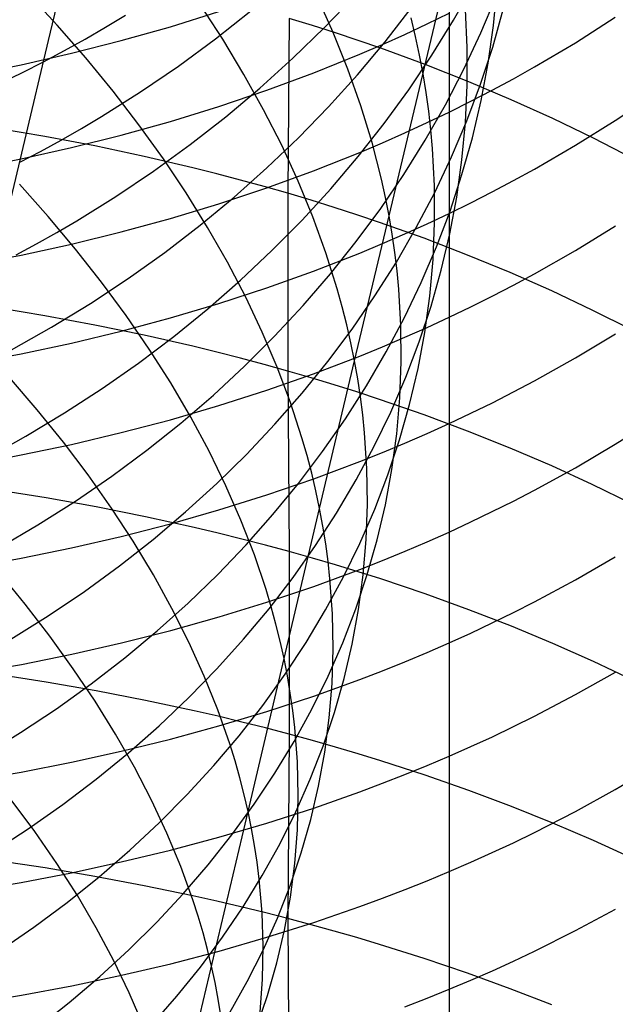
# Model space of a CAD drawing. Extents: x -383 to 1849, y -1185 to -529.
# Tile 371 of 656: x 254.54 to 260.09, y -964.41 to -955.24. Entities that reach past the tile are written whole.
import ezdxf

# ---------------------------------------------------------------- set-up
doc = ezdxf.new("R2010")
doc.units = 0
doc.layers.add('PREDEFINITO', color=7, linetype='CONTINUOUS')

msp = doc.modelspace()

# ---------------------------------------------------------------- linework, layer by layer
at = {"layer": 'PREDEFINITO'}
for p, q in [((257.9852, -957.0677, 506.4462), (258.6125, -954.4404, 508.9196)), ((254.813, -955.4357, 528.2012), (255.0284, -954.5267, 529.4291)), ((258.587, -955.2454, 519.1532), (258.7753, -954.912, 518.8433)), ((258.9583, -955.2952, 512.165), (258.9922, -954.9412, 511.8293)), ((254.8933, -955.292, 499.6353), (254.6139, -954.9902, 499.366)), ((257.4659, -955.3617, 504.7888), (257.314, -955.0231, 504.4712)), ((257.3842, -955.3154, 523.6669), (257.667, -955.0206, 523.3944)), ((258.8415, -955.3656, 516.9714), (258.9857, -955.0229, 516.6496)), ((256.4358, -955.4243, 502.307), (256.2238, -955.0998, 502.0069)), ((257.9481, -955.4486, 521.5906), (258.1916, -955.1355, 521.2992)), ((258.5453, -955.0905, 621.2957), (258.5452, -956.0116, 622.4822)), ((258.7132, -955.5003, 509.9206), (258.6965, -955.1478, 509.5842)), ((258.9515, -955.4966, 514.7514), (259.0495, -955.1478, 514.4205)), ((255.3427, -955.3128, 527.9575), (255.5296, -955.2001, 527.8493)), ((255.9484, -955.3076, 619.4722), (256.4003, -955.1663, 619.5934)), ((256.367, -955.4217, 525.927), (256.6986, -955.1594, 525.6813)), ((257.0539, -955.2296, 657.5913), (257.0415, -956.8582, 658.7722)), ((257.2704, -955.296, 657.5019), (257.0539, -955.2296, 657.5913)), ((258.2327, -955.3987, 507.341), (258.1916, -955.2245, 507.1756)), ((258.3404, -955.2815, 621.4532), (258.5452, -955.1817, 621.5396)), ((259.7219, -955.4562, 623.3034), (260.0937, -955.2199, 623.5136)), ((255.1601, -955.5978, 499.9124), (254.8933, -955.292, 499.6353)), ((255.1531, -955.4225, 528.064), (255.3427, -955.3128, 527.9575)), ((255.4902, -955.4371, 619.3602), (255.9484, -955.3076, 619.4722)), ((257.0891, -955.6014, 523.9348), (257.3842, -955.3154, 523.6669)), ((257.485, -955.3646, 657.4094), (257.2704, -955.296, 657.5019)), ((258.1333, -955.3784, 621.3691), (258.3404, -955.2815, 621.4532)), ((258.3849, -955.5729, 519.4607), (258.587, -955.2454, 519.1532)), ((258.9083, -955.6468, 512.5018), (258.9583, -955.2952, 512.165)), ((254.961, -955.5293, 528.1689), (255.1531, -955.4225, 528.064)), ((256.024, -955.6736, 526.1671), (256.367, -955.4217, 525.927)), ((256.6335, -955.7513, 502.6133), (256.4358, -955.4243, 502.307)), ((257.6022, -955.7017, 505.1114), (257.4659, -955.3617, 504.7888)), ((257.6975, -955.4354, 657.3137), (257.485, -955.3646, 657.4094)), ((257.924, -955.4725, 621.2873), (258.1333, -955.3784, 621.3691)), ((258.2696, -955.5728, 507.5074), (258.2327, -955.3987, 507.341)), ((258.6828, -955.7034, 517.2918), (258.8415, -955.3656, 516.9714)), ((254.5913, -956.3674, 526.9906), (254.813, -955.4357, 528.2012)), ((255.0261, -955.5549, 619.2574), (255.4902, -955.4371, 619.3602)), ((257.6916, -955.7542, 521.8783), (257.9481, -955.4486, 521.5906)), ((257.9079, -955.5083, 657.2149), (257.6975, -955.4354, 657.3137)), ((257.7124, -955.5637, 621.2078), (257.924, -955.4725, 621.2873)), ((258.3223, -955.6602, 657.0082), (257.9079, -955.5083, 657.2149)), ((258.7132, -955.8513, 510.2594), (258.7132, -955.5003, 509.9206)), ((258.8384, -955.8416, 515.082), (258.9515, -955.4966, 514.7514)), ((259.3397, -955.6823, 623.1016), (259.7219, -955.4562, 623.3034)), ((254.5568, -955.6609, 619.1637), (255.0261, -955.5549, 619.2574)), ((254.7662, -955.633, 528.272), (254.961, -955.5293, 528.1689)), ((255.414, -955.9074, 500.1969), (255.1601, -955.5978, 499.9124)), ((256.7821, -955.8784, 524.1979), (257.0891, -955.6014, 523.9348)), ((257.2829, -955.7373, 621.0557), (257.7124, -955.5637, 621.2078)), ((258.1692, -955.8941, 519.7655), (258.3849, -955.5729, 519.4607)), ((258.3022, -955.7469, 507.6747), (258.2696, -955.5728, 507.5074)), ((254.0827, -955.755, 619.0792), (254.5568, -955.6609, 619.1637)), ((254.569, -955.7335, 528.3733), (254.7662, -955.633, 528.272)), ((255.6699, -955.9147, 526.401), (256.024, -955.6736, 526.1671)), ((258.7279, -955.8201, 656.7897), (258.3223, -955.6602, 657.0082)), ((258.8426, -955.9959, 512.8395), (258.9083, -955.6468, 512.5018)), ((259.1447, -955.7914, 623.004), (259.3397, -955.6823, 623.1016)), ((254.3693, -955.831, 528.4728), (254.569, -955.7335, 528.3733)), ((256.8168, -956.0806, 502.9255), (256.6335, -955.7513, 502.6133)), ((256.8454, -955.8995, 620.913), (257.2829, -955.7373, 621.0557)), ((257.4225, -956.0519, 522.162), (257.6916, -955.7542, 521.8783)), ((257.7226, -956.0426, 505.4387), (257.6022, -955.7017, 505.1114)), ((258.3305, -955.9209, 507.8429), (258.3022, -955.7469, 507.6747)), ((258.5099, -956.0361, 517.6105), (258.6828, -955.7034, 517.2918)), ((258.9473, -955.8978, 622.9087), (259.1447, -955.7914, 623.004)), ((256.4633, -956.1459, 524.4557), (256.7821, -955.8784, 524.1979)), ((258.6969, -956.2007, 510.6001), (258.7132, -955.8513, 510.2594)), ((258.7103, -956.1826, 515.412), (258.8384, -955.8416, 515.082)), ((259.1243, -955.9878, 656.5598), (258.7279, -955.8201, 656.7897)), ((255.305, -956.1447, 526.6285), (255.6699, -955.9147, 526.401)), ((255.6548, -956.2204, 500.4886), (255.414, -955.9074, 500.1969)), ((256.4004, -956.0501, 620.7796), (256.8454, -955.8995, 620.913)), ((257.9401, -956.2086, 520.0673), (258.1692, -955.8941, 519.7655)), ((258.3545, -956.0948, 508.0119), (258.3305, -955.9209, 507.8429)), ((258.7474, -956.0015, 622.8156), (258.9473, -955.8978, 622.9087)), ((260.0937, -956.1793, 624.6975), (260.4548, -955.9376, 624.9207)), ((255.9486, -956.1891, 620.6556), (256.4004, -956.0501, 620.7796)), ((257.141, -956.3414, 522.4413), (257.4225, -956.0519, 522.162)), ((257.8268, -956.3842, 505.7705), (257.7226, -956.0426, 505.4387)), ((258.323, -956.3632, 517.9272), (258.5099, -956.0361, 517.6105)), ((258.5451, -956.1024, 622.7249), (258.7474, -956.0015, 622.8156)), ((258.5452, -956.0116, 622.4822), (258.5452, -956.9557, 623.6501)), ((258.7614, -956.3419, 513.1776), (258.8426, -955.9959, 512.8395)), ((259.5114, -956.163, 656.3187), (259.1243, -955.9878, 656.5598)), ((255.1185, -956.2554, 526.7398), (255.305, -956.1447, 526.6285)), ((256.133, -956.4036, 524.708), (256.4633, -956.1459, 524.4557)), ((256.9851, -956.4117, 503.2435), (256.8168, -956.0806, 502.9255)), ((258.3403, -956.2005, 622.6365), (258.5451, -956.1024, 622.7249)), ((258.3742, -956.2685, 508.1817), (258.3545, -956.0948, 508.0119)), ((254.7777, -956.3294, 659.4986), (254.3073, -956.2493, 659.6047)), ((255.4903, -956.3165, 620.5409), (255.9486, -956.1891, 620.6556)), ((255.882, -956.5364, 500.7871), (255.6548, -956.2204, 500.4886)), ((257.6978, -956.516, 520.3656), (257.9401, -956.2086, 520.0673)), ((258.1332, -956.2957, 622.5505), (258.3403, -956.2005, 622.6365)), ((258.5675, -956.519, 515.7409), (258.7103, -956.1826, 515.412)), ((258.6644, -956.5481, 510.9424), (258.6969, -956.2007, 510.6001)), ((259.8888, -956.3455, 656.067), (259.5114, -956.163, 656.3187)), ((259.7218, -956.4114, 624.4827), (260.0937, -956.1793, 624.6975)), ((255.2429, -956.418, 659.3795), (254.7777, -956.3294, 659.4986)), ((254.9293, -956.3632, 526.8494), (255.1185, -956.2554, 526.7398)), ((255.0263, -956.4324, 620.4357), (255.4903, -956.3165, 620.5409)), ((256.8472, -956.6223, 522.716), (257.141, -956.3414, 522.4413)), ((257.9238, -956.3882, 622.4668), (258.1332, -956.2957, 622.5505)), ((258.3898, -956.4419, 508.3523), (258.3742, -956.2685, 508.1817)), ((258.6648, -956.6845, 513.5157), (258.7614, -956.3419, 513.1776)), ((254.3648, -957.3231, 525.8001), (254.5913, -956.3674, 526.9906)), ((254.557, -956.5366, 620.3398), (255.0263, -956.4324, 620.4357)), ((254.7376, -956.468, 526.9572), (254.9293, -956.3632, 526.8494)), ((255.7025, -956.5152, 659.2473), (255.2429, -956.418, 659.3795)), ((255.7913, -956.6509, 524.9544), (256.133, -956.4036, 524.708)), ((257.1382, -956.7443, 503.5667), (256.9851, -956.4117, 503.2435)), ((257.7123, -956.4777, 622.3855), (257.9238, -956.3882, 622.4668)), ((257.8727, -956.555, 505.9379), (257.8268, -956.3842, 505.7705)), ((258.1222, -956.6844, 518.2414), (258.323, -956.3632, 517.9272)), ((259.3396, -956.6334, 624.2765), (259.7218, -956.4114, 624.4827)), ((260.2561, -956.5349, 655.8049), (259.8888, -956.3455, 656.067)), ((254.5433, -956.5697, 527.0632), (254.7376, -956.468, 526.9572)), ((256.1558, -956.6209, 659.1021), (255.7025, -956.5152, 659.2473)), ((257.2827, -956.6484, 622.2301), (257.7123, -956.4777, 622.3855)), ((257.4426, -956.816, 520.6602), (257.6978, -956.516, 520.3656)), ((258.4082, -956.788, 508.6953), (258.3898, -956.4419, 508.3523)), ((258.4103, -956.8507, 516.0684), (258.5675, -956.519, 515.7409)), ((254.083, -956.6291, 620.2535), (254.557, -956.5366, 620.3398)), ((256.0954, -956.8552, 501.0923), (255.882, -956.5364, 500.7871)), ((257.9144, -956.726, 506.1064), (257.8727, -956.555, 505.9379)), ((258.616, -956.8932, 511.2859), (258.6644, -956.5481, 510.9424)), ((255.4385, -956.8877, 525.1945), (255.7913, -956.6509, 524.9544)), ((256.3799, -956.677, 659.0245), (256.1558, -956.6209, 659.1021)), ((256.6023, -956.7353, 658.9437), (256.3799, -956.677, 659.0245)), ((256.5413, -956.8941, 522.9857), (256.8472, -956.6223, 522.716)), ((256.8452, -956.8077, 622.0842), (257.2827, -956.6484, 622.2301)), ((257.9079, -956.9993, 518.5528), (258.1222, -956.6844, 518.2414)), ((258.5532, -957.0235, 513.8536), (258.6648, -956.6845, 513.5157)), ((259.1447, -956.7406, 624.1768), (259.3396, -956.6334, 624.2765)), ((254.8095, -957.0742, 498.7064), (254.5414, -956.7735, 498.4248)), ((256.8229, -956.7957, 658.8596), (256.6023, -956.7353, 658.9437)), ((257.0415, -956.8582, 658.7722), (256.8229, -956.7957, 658.8596)), ((257.2758, -957.0781, 503.8951), (257.1382, -956.7443, 503.5667)), ((257.952, -956.8969, 506.2759), (257.9144, -956.726, 506.1064)), ((258.41, -957.1327, 509.0407), (258.4082, -956.788, 508.6953)), ((258.9473, -956.8451, 624.0793), (259.1447, -956.7406, 624.1768)), ((255.0748, -957.1135, 525.4282), (255.4385, -956.8877, 525.1945)), ((256.2947, -957.1764, 501.4038), (256.0954, -956.8552, 501.0923)), ((256.4003, -956.9557, 621.9479), (256.8452, -956.8077, 622.0842)), ((257.2582, -956.9229, 658.6815), (257.0415, -956.8582, 658.7722)), ((257.0415, -956.8582, 658.7722), (257.0415, -958.5132, 659.9167)), ((257.1747, -957.1081, 520.9507), (257.4426, -956.816, 520.6602)), ((258.2388, -957.1773, 516.3941), (258.4103, -956.8507, 516.0684)), ((258.5518, -957.2355, 511.6301), (258.616, -956.8932, 511.2859)), ((258.7474, -956.9469, 623.9842), (258.9473, -956.8451, 624.0793)), ((255.9484, -957.0922, 621.8211), (256.4003, -956.9557, 621.9479)), ((256.2237, -957.1566, 523.25), (256.5413, -956.8941, 522.9857)), ((257.4729, -956.9897, 658.5876), (257.2582, -956.9229, 658.6815)), ((257.9852, -957.0677, 506.4462), (257.952, -956.8969, 506.2759)), ((258.545, -957.046, 623.8915), (258.7474, -956.9469, 623.9842)), ((258.5452, -956.9557, 623.6501), (258.5452, -957.9229, 624.799)), ((255.0648, -957.3784, 498.9955), (254.8095, -957.0742, 498.7064)), ((257.6856, -957.0586, 658.4905), (257.4729, -956.9897, 658.5876)), ((257.6643, -958.4187, 505.2538), (257.9852, -957.0677, 506.4462)), ((257.6801, -957.3076, 518.8612), (257.9079, -956.9993, 518.5528)), ((257.8961, -957.1296, 658.3902), (257.6856, -957.0586, 658.4905)), ((258.0142, -957.2384, 506.6175), (257.9852, -957.0677, 506.4462)), ((258.3403, -957.1423, 623.8012), (258.545, -957.046, 623.8915)), ((258.4266, -957.3583, 514.1908), (258.5532, -957.0235, 513.8536)), ((254.8889, -957.2221, 525.5424), (255.0748, -957.1135, 525.4282)), ((255.4901, -957.2174, 621.704), (255.9484, -957.0922, 621.8211)), ((255.8945, -957.4093, 523.5086), (256.2237, -957.1566, 523.25)), ((256.8942, -957.3921, 521.2367), (257.1747, -957.1081, 520.9507)), ((257.3976, -957.4128, 504.2282), (257.2758, -957.0781, 503.8951)), ((258.3109, -957.2776, 658.1804), (257.8961, -957.1296, 658.3902)), ((258.1332, -957.2359, 623.7133), (258.3403, -957.1423, 623.8012)), ((258.3954, -957.4757, 509.3881), (258.41, -957.1327, 509.0407)), ((259.7219, -957.3899, 625.6428), (260.0938, -957.1621, 625.8622)), ((254.7004, -957.3278, 525.6549), (254.8889, -957.2221, 525.5424)), ((255.0261, -957.3311, 621.5965), (255.4901, -957.2174, 621.704)), ((256.4794, -957.4996, 501.7213), (256.2947, -957.1764, 501.4038)), ((257.9238, -957.3266, 623.6278), (258.1332, -957.2359, 623.7133)), ((258.0389, -957.409, 506.7897), (258.0142, -957.2384, 506.6175)), ((258.0532, -957.4983, 516.7178), (258.2388, -957.1773, 516.3941)), ((258.472, -957.5748, 511.9748), (258.5518, -957.2355, 511.6301)), ((254.5093, -957.4306, 525.7656), (254.7004, -957.3278, 525.6549)), ((254.5568, -957.4334, 621.4986), (255.0261, -957.3311, 621.5965)), ((257.4392, -957.6089, 519.166), (257.6801, -957.3076, 518.8612)), ((257.7122, -957.4146, 623.5448), (257.9238, -957.3266, 623.6278)), ((258.7168, -957.4334, 657.9585), (258.3109, -957.2776, 658.1804)), ((254.0828, -957.5243, 621.4104), (254.5568, -957.4334, 621.4986)), ((255.3069, -957.6858, 499.292), (255.0648, -957.3784, 498.9955)), ((255.5539, -957.6519, 523.7612), (255.8945, -957.4093, 523.5086)), ((256.6015, -957.6676, 521.518), (256.8942, -957.3921, 521.2367)), ((257.2827, -957.5822, 623.386), (257.7122, -957.4146, 623.5448)), ((257.5031, -957.748, 504.5659), (257.3976, -957.4128, 504.2282)), ((258.0594, -957.5795, 506.9626), (258.0389, -957.409, 506.7897)), ((258.2854, -957.6888, 514.527), (258.4266, -957.3583, 514.1908)), ((259.1137, -957.5967, 657.725), (258.7168, -957.4334, 657.9585)), ((259.3397, -957.6078, 625.4323), (259.7219, -957.3899, 625.6428)), ((256.6492, -957.8247, 502.0446), (256.4794, -957.4996, 501.7213)), ((257.8539, -957.8135, 517.0389), (258.0532, -957.4983, 516.7178)), ((258.3647, -957.8166, 509.737), (258.3954, -957.4757, 509.3881)), ((256.8452, -957.7386, 623.237), (257.2827, -957.5822, 623.386)), ((257.1853, -957.9029, 519.467), (257.4392, -957.6089, 519.166)), ((258.0756, -957.7497, 507.1363), (258.0594, -957.5795, 506.9626)), ((258.377, -957.9107, 512.3196), (258.472, -957.5748, 511.9748)), ((259.5011, -957.7674, 657.4802), (259.1137, -957.5967, 657.725)), ((259.1448, -957.713, 625.3304), (259.3397, -957.6078, 625.4323)), ((255.2022, -957.884, 524.0075), (255.5539, -957.6519, 523.7612)), ((255.5355, -957.9963, 499.5955), (255.3069, -957.6858, 499.292)), ((256.2967, -957.9341, 521.7941), (256.6015, -957.6676, 521.518)), ((258.1297, -958.0146, 514.8617), (258.2854, -957.6888, 514.527)), ((258.9473, -957.8156, 625.231), (259.1448, -957.713, 625.3304)), ((256.4003, -957.8839, 623.0978), (256.8452, -957.7386, 623.237)), ((257.5497, -957.9157, 504.7364), (257.5031, -957.748, 504.5659)), ((258.0955, -958.0892, 507.4858), (258.0756, -957.7497, 507.1363)), ((259.8789, -957.9451, 657.2245), (259.5011, -957.7674, 657.4802)), ((254.8396, -958.1052, 524.247), (255.2022, -957.884, 524.0075)), ((255.9484, -958.0179, 622.9683), (256.4003, -957.8839, 623.0978)), ((256.8039, -958.1512, 502.3733), (256.6492, -957.8247, 502.0446)), ((257.6409, -958.1224, 517.3573), (257.8539, -957.8135, 517.0389)), ((258.3179, -958.1551, 510.0872), (258.3647, -957.8166, 509.737)), ((258.7474, -957.9155, 625.1339), (258.9473, -957.8156, 625.231)), ((254.7774, -957.9989, 660.6533), (254.307, -957.921, 660.7609)), ((255.9801, -958.1914, 522.0648), (256.2967, -957.9341, 521.7941)), ((256.9187, -958.1891, 519.7639), (257.1853, -957.9029, 519.467)), ((257.5922, -958.0834, 504.9079), (257.5497, -957.9157, 504.7364)), ((258.2668, -958.2429, 512.664), (258.377, -957.9107, 512.3196)), ((258.5451, -958.0128, 625.0392), (258.7474, -957.9155, 625.1339)), ((258.5452, -957.9229, 624.799), (258.5456, -958.9119, 625.9278)), ((260.2467, -958.1297, 656.9583), (259.8789, -957.9451, 657.2245)), ((255.2427, -958.0852, 660.5325), (254.7774, -957.9989, 660.6533)), ((255.4901, -958.1407, 622.8487), (255.9484, -958.0179, 622.9683)), ((255.7503, -958.3093, 499.9057), (255.5355, -957.9963, 499.5955)), ((257.6304, -958.2511, 505.0803), (257.5922, -958.0834, 504.9079)), ((257.9597, -958.3352, 515.1947), (258.1297, -958.0146, 514.8617)), ((258.3403, -958.1073, 624.947), (258.5451, -958.0128, 625.0392)), ((254.6543, -958.2116, 524.3641), (254.8396, -958.1052, 524.247)), ((255.0261, -958.2523, 622.739), (255.4901, -958.1407, 622.8487)), ((255.7023, -958.1797, 660.3985), (255.2427, -958.0852, 660.5325)), ((256.9431, -958.4787, 502.7073), (256.8039, -958.1512, 502.3733)), ((257.4145, -958.4248, 517.6724), (257.6409, -958.1224, 517.3573)), ((258.0988, -958.4274, 507.8377), (258.0955, -958.0892, 507.4858)), ((258.1332, -958.1991, 624.8573), (258.3403, -958.1073, 624.947)), ((258.2554, -958.4909, 510.4381), (258.3179, -958.1551, 510.0872)), ((259.7225, -958.3914, 626.7817), (260.0945, -958.1684, 627.0052)), ((254.4663, -958.3151, 524.4795), (254.6543, -958.2116, 524.3641)), ((254.5568, -958.3527, 622.6391), (255.0261, -958.2523, 622.739)), ((255.6518, -958.439, 522.3296), (255.9801, -958.1914, 522.0648)), ((256.1556, -958.2825, 660.2512), (255.7023, -958.1797, 660.3985)), ((256.6396, -958.4672, 520.0561), (256.9187, -958.1891, 519.7639)), ((257.6643, -958.4187, 505.2538), (257.6304, -958.2511, 505.0803)), ((257.9238, -958.2882, 624.77), (258.1332, -958.1991, 624.8573)), ((258.1417, -958.5711, 513.0078), (258.2668, -958.2429, 512.664)), ((254.0828, -958.4418, 622.5492), (254.5568, -958.3527, 622.6391)), ((255.951, -958.6246, 500.2223), (255.7503, -958.3093, 499.9057)), ((256.3798, -958.3371, 660.1726), (256.1556, -958.2825, 660.2512)), ((256.6022, -958.3937, 660.0906), (256.3798, -958.3371, 660.1726)), ((257.7122, -958.3745, 624.6852), (257.9238, -958.2882, 624.77)), ((257.7757, -958.6504, 515.5256), (257.9597, -958.3352, 515.1947)), ((255.3121, -958.6766, 522.5882), (255.6518, -958.439, 522.3296)), ((256.8228, -958.4524, 660.0053), (256.6022, -958.3937, 660.0906)), ((257.1749, -958.7202, 517.984), (257.4145, -958.4248, 517.6724)), ((257.2827, -958.5389, 624.5232), (257.7122, -958.3745, 624.6852)), ((257.3382, -959.7935, 504.089), (257.6643, -958.4187, 505.2538)), ((257.694, -958.5862, 505.4281), (257.6643, -958.4187, 505.2538)), ((258.0858, -958.7638, 508.1917), (258.0988, -958.4274, 507.8377)), ((259.3402, -958.6048, 626.5672), (259.7225, -958.3914, 626.7817)), ((256.3481, -958.7369, 520.3436), (256.6396, -958.4672, 520.0561)), ((257.0415, -958.5132, 659.9167), (256.8228, -958.4524, 660.0053)), ((256.8452, -958.6924, 624.3711), (257.2827, -958.5389, 624.5232)), ((257.0665, -958.8071, 503.0461), (256.9431, -958.4787, 502.7073)), ((257.2582, -958.5761, 659.8248), (257.0415, -958.5132, 659.9167)), ((257.0415, -958.5132, 659.9167), (257.0541, -960.1939, 661.0235)), ((258.1773, -958.8237, 510.7895), (258.2554, -958.4909, 510.4381)), ((254.7067, -958.8736, 497.8315), (254.4496, -958.5744, 497.5374)), ((256.1372, -958.9419, 500.545), (255.951, -958.6246, 500.2223)), ((257.4729, -958.6411, 659.7296), (257.2582, -958.5761, 659.8248)), ((257.7194, -958.7535, 505.6033), (257.694, -958.5862, 505.4281)), ((258.0019, -958.8948, 513.3505), (258.1417, -958.5711, 513.0078)), ((259.1453, -958.7078, 626.4634), (259.3402, -958.6048, 626.5672)), ((254.9612, -958.9037, 522.8404), (255.3121, -958.6766, 522.5882)), ((256.4002, -958.8349, 624.2289), (256.8452, -958.6924, 624.3711)), ((256.9224, -959.0084, 518.2917), (257.1749, -958.7202, 517.984)), ((257.6855, -958.708, 659.6311), (257.4729, -958.6411, 659.7296)), ((257.5779, -958.9597, 515.8539), (257.7757, -958.6504, 515.5256)), ((257.8961, -958.777, 659.5294), (257.6855, -958.708, 659.6311)), ((258.9478, -958.8082, 626.362), (259.1453, -958.7078, 626.4634)), ((256.0446, -958.9978, 520.6257), (256.3481, -958.7369, 520.3436)), ((257.1737, -959.1359, 503.3895), (257.0665, -958.8071, 503.0461)), ((257.7406, -958.9206, 505.7793), (257.7194, -958.7535, 505.6033)), ((258.3109, -958.9208, 659.3167), (257.8961, -958.777, 659.5294)), ((258.0566, -959.0982, 508.5473), (258.0858, -958.7638, 508.1917)), ((258.7479, -958.906, 626.2631), (258.9478, -958.8082, 626.362)), ((254.5993, -959.1202, 523.0856), (254.9612, -958.9037, 522.8404)), ((254.9507, -959.176, 498.133), (254.7067, -958.8736, 497.8315)), ((255.9483, -958.9664, 624.0968), (256.4002, -958.8349, 624.2289)), ((257.8477, -959.2138, 513.6917), (258.0019, -958.8948, 513.3505)), ((258.0839, -959.153, 511.141), (258.1773, -958.8237, 510.7895)), ((258.5455, -959.0012, 626.1667), (258.7479, -958.906, 626.2631)), ((255.4901, -959.0869, 623.9748), (255.9483, -958.9664, 624.0968)), ((255.7292, -959.2495, 520.9023), (256.0446, -958.9978, 520.6257)), ((256.3085, -959.2608, 500.8736), (256.1372, -958.9419, 500.545)), ((257.3665, -959.2629, 516.1794), (257.5779, -958.9597, 515.8539)), ((257.7576, -959.0875, 505.9562), (257.7406, -958.9206, 505.7793)), ((258.7168, -959.0722, 659.0918), (258.3109, -958.9208, 659.3167)), ((258.3407, -959.0938, 626.0727), (258.5455, -959.0012, 626.1667)), ((258.5456, -958.9119, 625.9278), (258.5457, -959.9234, 627.0379)), ((260.0933, -959.1943, 628.1317), (260.4543, -958.9662, 628.3689)), ((255.026, -959.1964, 623.8628), (255.4901, -959.0869, 623.9748)), ((256.6571, -959.2889, 518.5951), (256.9224, -959.0084, 518.2917)), ((257.7789, -959.4204, 506.3119), (257.7576, -959.0875, 505.9562)), ((259.1137, -959.2309, 658.8551), (258.7168, -959.0722, 659.0918)), ((254.4144, -959.2242, 523.2056), (254.5993, -959.1202, 523.0856)), ((255.1813, -959.4812, 498.4416), (254.9507, -959.176, 498.133)), ((257.2211, -959.3003, 503.5628), (257.1737, -959.1359, 503.3895)), ((257.9242, -959.2708, 625.8924), (258.1336, -959.1836, 625.9813)), ((257.9753, -959.4787, 511.4922), (258.0839, -959.153, 511.141)), ((258.0115, -959.4302, 508.9042), (258.0566, -959.0982, 508.5473)), ((258.1336, -959.1836, 625.9813), (258.3407, -959.0938, 626.0727)), ((254.5567, -959.2948, 623.761), (255.026, -959.1964, 623.8628)), ((255.4022, -959.4917, 521.1729), (255.7292, -959.2495, 520.9023)), ((256.4647, -959.5811, 501.2077), (256.3085, -959.2608, 500.8736)), ((257.1416, -959.5597, 516.5016), (257.3665, -959.2629, 516.1794)), ((257.6792, -959.5277, 514.0311), (257.8477, -959.2138, 513.6917)), ((257.7126, -959.3553, 625.8061), (257.9242, -959.2708, 625.8924)), ((259.5012, -959.3967, 658.607), (259.1137, -959.2309, 658.8551)), ((259.7217, -959.4133, 627.9034), (260.0933, -959.1943, 628.1317)), ((254.0827, -959.3822, 623.6692), (254.5567, -959.2948, 623.761)), ((256.3793, -959.5614, 518.8939), (256.6571, -959.2889, 518.5951)), ((257.2643, -959.4648, 503.7372), (257.2211, -959.3003, 503.5628)), ((257.283, -959.5163, 625.641), (257.7126, -959.3553, 625.8061)), ((257.7837, -959.7519, 506.6701), (257.7789, -959.4204, 506.3119)), ((257.9506, -959.7596, 509.262), (258.0115, -959.4302, 508.9042)), ((259.3397, -959.6229, 627.6843), (259.7217, -959.4133, 627.9034)), ((259.879, -959.5694, 658.3478), (259.5012, -959.3967, 658.607)), ((255.0637, -959.724, 521.4372), (255.4022, -959.4917, 521.1729)), ((255.3981, -959.7888, 498.757), (255.1813, -959.4812, 498.4416)), ((256.8455, -959.6665, 625.4861), (257.283, -959.5163, 625.641)), ((257.3034, -959.6292, 503.9126), (257.2643, -959.4648, 503.7372)), ((257.4966, -959.8362, 514.3684), (257.6792, -959.5277, 514.0311)), ((257.8518, -959.8003, 511.8426), (257.9753, -959.4787, 511.4922)), ((254.7895, -959.6949, 661.7692), (254.3189, -959.6191, 661.8783)), ((256.0892, -959.8256, 519.1877), (256.3793, -959.5614, 518.8939)), ((256.6054, -959.9023, 501.5471), (256.4647, -959.5811, 501.2077)), ((256.9036, -959.8495, 516.8202), (257.1416, -959.5597, 516.5016)), ((257.3382, -959.7935, 504.089), (257.3034, -959.6292, 503.9126)), ((259.1449, -959.724, 627.5784), (259.3397, -959.6229, 627.6843)), ((260.2468, -959.7486, 658.078), (259.879, -959.5694, 658.3478)), ((254.7139, -959.946, 521.6949), (255.0637, -959.724, 521.4372)), ((255.255, -959.7786, 661.6468), (254.7895, -959.6949, 661.7692)), ((256.4005, -959.8059, 625.3413), (256.8455, -959.6665, 625.4861)), ((258.9476, -959.8226, 627.4749), (259.1449, -959.724, 627.5784)), ((255.7147, -959.8704, 661.5111), (255.255, -959.7786, 661.6468)), ((255.6007, -960.0985, 499.079), (255.3981, -959.7888, 498.757)), ((255.787, -960.0811, 519.4762), (256.0892, -959.8256, 519.1877)), ((255.9486, -959.9346, 625.2068), (256.4005, -959.8059, 625.3413)), ((257.0066, -961.1908, 502.9516), (257.3382, -959.7935, 504.089)), ((257.3687, -959.9577, 504.2663), (257.3382, -959.7935, 504.089)), ((257.7136, -960.1175, 512.192), (257.8518, -959.8003, 511.8426)), ((257.7721, -960.0816, 507.0304), (257.7837, -959.7519, 506.6701)), ((257.8741, -960.0858, 509.6202), (257.9506, -959.7596, 509.262)), ((258.7478, -959.9187, 627.3738), (258.9476, -959.8226, 627.4749)), ((256.1682, -959.9702, 661.362), (255.7147, -959.8704, 661.5111)), ((256.7303, -960.2242, 501.8915), (256.6054, -959.9023, 501.5471)), ((256.6527, -960.1322, 517.1348), (256.9036, -959.8495, 516.8202)), ((257.3002, -960.139, 514.703), (257.4966, -959.8362, 514.3684)), ((254.3532, -960.1574, 521.9456), (254.7139, -959.946, 521.6949)), ((255.4904, -960.0525, 625.0825), (255.9486, -959.9346, 625.2068)), ((256.3924, -960.0231, 661.2824), (256.1682, -959.9702, 661.362)), ((257.395, -960.1217, 504.4445), (257.3687, -959.9577, 504.2663)), ((258.5457, -959.9234, 627.0379), (258.5452, -960.9562, 628.1276)), ((258.5456, -960.0122, 627.2753), (258.7478, -959.9187, 627.3738)), ((255.0263, -960.1596, 624.9685), (255.4904, -960.0525, 625.0825)), ((255.473, -960.3275, 519.7589), (255.787, -960.0811, 519.4762)), ((255.7888, -960.4101, 499.4071), (255.6007, -960.0985, 499.079)), ((256.6148, -960.078, 661.1995), (256.3924, -960.0231, 661.2824)), ((256.8354, -960.1349, 661.1132), (256.6148, -960.078, 661.1995)), ((257.7444, -960.4093, 507.3924), (257.7721, -960.0816, 507.0304)), ((257.7824, -960.4088, 509.9786), (257.8741, -960.0858, 509.6202)), ((258.341, -960.1031, 627.1794), (258.5456, -960.0122, 627.2753)), ((254.557, -960.2559, 624.8648), (255.0263, -960.1596, 624.9685)), ((256.3889, -960.4073, 517.4451), (256.6527, -960.1322, 517.1348)), ((257.0541, -960.1939, 661.0235), (256.8354, -960.1349, 661.1132)), ((257.0902, -960.4356, 515.0348), (257.3002, -960.139, 514.703)), ((257.417, -960.2855, 504.6236), (257.395, -960.1217, 504.4445)), ((257.5609, -960.4299, 512.5399), (257.7136, -960.1175, 512.192)), ((257.9249, -960.2769, 626.9953), (258.1341, -960.1913, 627.086)), ((258.1341, -960.1913, 627.086), (258.341, -960.1031, 627.1794)), ((254.083, -960.3413, 624.7715), (254.557, -960.2559, 624.8648)), ((256.839, -960.5465, 502.2406), (256.7303, -960.2242, 501.8915)), ((257.0541, -960.1939, 661.0235), (257.0537, -961.8938, 662.1028)), ((257.2708, -960.2548, 660.9305), (257.0541, -960.1939, 661.0235)), ((257.4855, -960.3178, 660.8342), (257.2708, -960.2548, 660.9305)), ((257.7135, -960.3599, 626.9071), (257.9249, -960.2769, 626.9953)), ((259.7219, -960.4585, 629.003), (260.0937, -960.2442, 629.2355)), ((255.1472, -960.5646, 520.0356), (255.473, -960.3275, 519.7589)), ((257.2843, -960.518, 626.7385), (257.7135, -960.3599, 626.9071)), ((257.4348, -960.449, 504.8034), (257.417, -960.2855, 504.6236)), ((257.6981, -960.3827, 660.7346), (257.4855, -960.3178, 660.8342)), ((254.5929, -960.6837, 496.9966), (254.3475, -960.387, 496.6905)), ((255.9622, -960.7232, 499.7411), (255.7888, -960.4101, 499.4071)), ((256.1126, -960.6745, 517.7506), (256.3889, -960.4073, 517.4451)), ((256.8668, -960.7258, 515.3632), (257.0902, -960.4356, 515.0348)), ((257.3939, -960.7374, 512.8859), (257.5609, -960.4299, 512.5399)), ((257.4578, -960.7752, 505.1652), (257.4348, -960.449, 504.8034)), ((257.6755, -960.728, 510.3366), (257.7824, -960.4088, 509.9786)), ((257.9086, -960.4495, 660.6318), (257.6981, -960.3827, 660.7346)), ((257.7008, -960.7345, 507.7556), (257.7444, -960.4093, 507.3924)), ((258.3232, -960.5887, 660.4167), (257.9086, -960.4495, 660.6318)), ((259.3397, -960.6636, 628.78), (259.7219, -960.4585, 629.003)), ((256.8872, -960.7077, 502.4168), (256.839, -960.5465, 502.2406)), ((256.8472, -960.6655, 626.5803), (257.2843, -960.518, 626.7385)), ((254.8101, -960.7918, 520.3059), (255.1472, -960.5646, 520.0356)), ((258.729, -960.7353, 660.1893), (258.3232, -960.5887, 660.4167)), ((254.8249, -960.983, 497.3099), (254.5929, -960.6837, 496.9966)), ((255.824, -960.9335, 518.0511), (256.1126, -960.6745, 517.7506)), ((256.1203, -961.0375, 500.0808), (255.9622, -960.7232, 499.7411)), ((256.4027, -960.8024, 626.4325), (256.8472, -960.6655, 626.5803)), ((256.6301, -961.0092, 515.6879), (256.8668, -960.7258, 515.3632)), ((256.9312, -960.8688, 502.5941), (256.8872, -960.7077, 502.4168)), ((257.2129, -961.0394, 513.2297), (257.3939, -960.7374, 512.8859)), ((257.5537, -961.0432, 510.694), (257.6755, -960.728, 510.3366)), ((257.6414, -961.057, 508.1198), (257.7008, -960.7345, 507.7556)), ((259.1256, -960.889, 659.95), (258.729, -960.7353, 660.1893)), ((259.1448, -960.7625, 628.6721), (259.3397, -960.6636, 628.78)), ((254.4617, -961.009, 520.5693), (254.8101, -960.7918, 520.3059)), ((255.9512, -960.9287, 626.2952), (256.4027, -960.8024, 626.4325)), ((257.4644, -961.0999, 505.5296), (257.4578, -960.7752, 505.1652)), ((258.9473, -960.859, 628.5667), (259.1448, -960.7625, 628.6721)), ((256.971, -961.0299, 502.7723), (256.9312, -960.8688, 502.5941)), ((258.7474, -960.953, 628.4639), (258.9473, -960.859, 628.5667)), ((259.5128, -961.0496, 659.6992), (259.1256, -960.889, 659.95)), ((255.0431, -961.2847, 497.6301), (254.8249, -960.983, 497.3099)), ((255.4934, -961.0445, 626.1683), (255.9512, -960.9287, 626.2952)), ((255.5233, -961.1838, 518.346), (255.824, -960.9335, 518.0511)), ((256.3805, -961.2855, 516.0086), (256.6301, -961.0092, 515.6879)), ((258.5451, -961.0445, 628.3636), (258.7474, -960.953, 628.4639)), ((258.5452, -960.9562, 628.1276), (258.5455, -962.011, 629.1963)), ((255.0299, -961.1496, 626.0519), (255.4934, -961.0445, 626.1683)), ((256.2631, -961.3527, 500.4258), (256.1203, -961.0375, 500.0808)), ((257.0066, -961.1908, 502.9516), (256.971, -961.0299, 502.7723)), ((257.018, -961.3357, 513.5709), (257.2129, -961.0394, 513.2297)), ((257.4172, -961.3541, 511.0503), (257.5537, -961.0432, 510.694)), ((257.4545, -961.4228, 505.8961), (257.4644, -961.0999, 505.5296)), ((257.5665, -961.3765, 508.4845), (257.6414, -961.057, 508.1198)), ((258.3404, -961.1334, 628.266), (258.5451, -961.0445, 628.3636)), ((259.8903, -961.2167, 659.4372), (259.5128, -961.0496, 659.6992)), ((254.561, -961.2441, 625.9461), (255.0299, -961.1496, 626.0519)), ((255.2107, -961.4253, 518.6352), (255.5233, -961.1838, 518.346)), ((256.6723, -962.6156, 501.853), (257.0066, -961.1908, 502.9516)), ((257.0379, -961.3516, 503.1318), (257.0066, -961.1908, 502.9516)), ((258.1333, -961.2197, 628.171), (258.3404, -961.1334, 628.266)), ((254.0875, -961.3279, 625.8508), (254.561, -961.2441, 625.9461)), ((255.2472, -961.5884, 497.9569), (255.0431, -961.2847, 497.6301)), ((256.1181, -961.5543, 516.3248), (256.3805, -961.2855, 516.0086)), ((257.9239, -961.3034, 628.0787), (258.1333, -961.2197, 628.171)), ((260.2578, -961.3902, 659.1645), (259.8903, -961.2167, 659.4372)), ((254.7893, -961.4094, 662.8583), (254.3187, -961.3358, 662.9689)), ((256.3899, -961.6684, 500.7758), (256.2631, -961.3527, 500.4258)), ((256.8094, -961.626, 513.9091), (257.018, -961.3357, 513.5709)), ((257.065, -961.5122, 503.313), (257.0379, -961.3516, 503.1318)), ((257.2662, -961.6603, 511.4051), (257.4172, -961.3541, 511.0503)), ((257.2828, -961.539, 627.8174), (257.7123, -961.3845, 627.9889)), ((257.4762, -961.6927, 508.8492), (257.5665, -961.3765, 508.4845)), ((257.7123, -961.3845, 627.9889), (257.9239, -961.3034, 628.0787)), ((259.7225, -961.5264, 630.0809), (260.0944, -961.317, 630.3173)), ((255.2547, -961.4908, 662.7342), (254.7893, -961.4094, 662.8583)), ((254.8864, -961.6574, 518.9181), (255.2107, -961.4253, 518.6352)), ((257.4285, -961.7436, 506.2643), (257.4545, -961.4228, 505.8961)), ((255.7144, -961.5799, 662.5967), (255.2547, -961.4908, 662.7342)), ((255.8431, -961.8154, 516.6362), (256.1181, -961.5543, 516.3248)), ((256.8453, -961.6832, 627.6566), (257.2828, -961.539, 627.8174)), ((257.0878, -961.6726, 503.495), (257.065, -961.5122, 503.313)), ((259.3402, -961.7267, 629.8542), (259.7225, -961.5264, 630.0809)), ((254.5506, -961.8798, 519.1945), (254.8864, -961.6574, 518.9181)), ((255.4368, -961.8939, 498.29), (255.2472, -961.5884, 497.9569)), ((256.1679, -961.6768, 662.4456), (255.7144, -961.5799, 662.5967)), ((256.5874, -961.9099, 514.2439), (256.8094, -961.626, 513.9091)), ((257.1009, -961.9615, 511.758), (257.2662, -961.6603, 511.4051)), ((256.3921, -961.7281, 662.365), (256.1679, -961.6768, 662.4456)), ((256.5007, -961.9843, 501.1305), (256.3899, -961.6684, 500.7758)), ((256.6145, -961.7814, 662.281), (256.3921, -961.7281, 662.365)), ((256.4004, -961.817, 627.5063), (256.8453, -961.6832, 627.6566)), ((257.1064, -961.8327, 503.6777), (257.0878, -961.6726, 503.495)), ((257.3709, -962.0051, 509.2137), (257.4762, -961.6927, 508.8492)), ((257.3866, -962.0619, 506.6338), (257.4285, -961.7436, 506.2643)), ((259.1452, -961.8233, 629.7445), (259.3402, -961.7267, 629.8542)), ((255.5558, -962.0682, 516.9425), (255.8431, -961.8154, 516.6362)), ((255.9485, -961.9404, 627.3667), (256.4004, -961.817, 627.5063)), ((256.835, -961.8366, 662.1936), (256.6145, -961.7814, 662.281)), ((257.0537, -961.8938, 662.1028), (256.835, -961.8366, 662.1936)), ((257.131, -962.152, 504.0455), (257.1064, -961.8327, 503.6777)), ((258.9478, -961.9176, 629.6374), (259.1452, -961.8233, 629.7445)), ((254.2036, -962.0923, 519.464), (254.5506, -961.8798, 519.1945)), ((255.6117, -962.2007, 498.6291), (255.4368, -961.8939, 498.29)), ((256.3522, -962.1871, 514.575), (256.5874, -961.9099, 514.2439)), ((257.0537, -961.8938, 662.1028), (257.0426, -963.6107, 663.1523)), ((257.2704, -961.9529, 662.0085), (257.0537, -961.8938, 662.1028)), ((258.7478, -962.0094, 629.5328), (258.9478, -961.9176, 629.6374)), ((255.4903, -962.0534, 627.2378), (255.9485, -961.9404, 627.3667)), ((256.5499, -962.1423, 501.3096), (256.5007, -961.9843, 501.1305)), ((256.9216, -962.2574, 512.1087), (257.1009, -961.9615, 511.758)), ((257.2506, -962.3136, 509.5774), (257.3709, -962.0051, 509.2137)), ((257.485, -962.0139, 661.911), (257.2704, -961.9529, 662.0085)), ((257.6976, -962.0769, 661.8101), (257.485, -962.0139, 661.911)), ((258.5454, -962.0987, 629.4309), (258.7478, -962.0094, 629.5328)), ((258.5455, -962.011, 629.1963), (258.5456, -963.0871, 630.2452)), ((255.0263, -962.156, 627.1195), (255.4903, -962.0534, 627.2378)), ((255.2564, -962.3126, 517.2431), (255.5558, -962.0682, 516.9425)), ((257.329, -962.3776, 507.0042), (257.3866, -962.0619, 506.6338)), ((257.9082, -962.1416, 661.706), (257.6976, -962.0769, 661.8101)), ((258.3406, -962.1855, 629.3316), (258.5454, -962.0987, 629.4309)), ((254.557, -962.2481, 627.0121), (255.0263, -962.156, 627.1195)), ((255.7714, -962.5086, 498.9739), (255.6117, -962.2007, 498.6291)), ((256.1039, -962.4572, 514.9019), (256.3522, -962.1871, 514.575)), ((256.5949, -962.3002, 501.4897), (256.5499, -962.1423, 501.3096)), ((257.1391, -962.4697, 504.4158), (257.131, -962.152, 504.0455)), ((258.3227, -962.2766, 661.4881), (257.9082, -962.1416, 661.706)), ((258.1335, -962.2698, 629.2351), (258.3406, -962.1855, 629.3316)), ((260.0932, -962.4087, 631.3814), (260.4542, -962.195, 631.6317)), ((254.083, -962.3298, 626.9154), (254.557, -962.2481, 627.0121)), ((256.6357, -962.458, 501.6708), (256.5949, -962.3002, 501.4897)), ((256.7283, -962.5475, 512.4567), (256.9216, -962.2574, 512.1087)), ((257.9241, -962.3516, 629.1412), (258.1335, -962.2698, 629.2351)), ((258.7285, -962.4187, 661.2579), (258.3227, -962.2766, 661.4881)), ((254.945, -962.5482, 517.5379), (255.2564, -962.3126, 517.2431)), ((257.1157, -962.6177, 509.9401), (257.2506, -962.3136, 509.5774)), ((257.2558, -962.6902, 507.3752), (257.329, -962.3776, 507.0042)), ((257.7125, -962.4308, 629.05), (257.9241, -962.3516, 629.1412)), ((255.8429, -962.72, 515.2243), (256.1039, -962.4572, 514.9019)), ((256.6723, -962.6156, 501.853), (256.6357, -962.458, 501.6708)), ((257.1308, -962.7856, 504.7883), (257.1391, -962.4697, 504.4158)), ((257.2829, -962.5817, 628.8756), (257.7125, -962.4308, 629.05)), ((259.1251, -962.5677, 661.0155), (258.7285, -962.4187, 661.2579)), ((259.7216, -962.6138, 631.1406), (260.0932, -962.4087, 631.3814)), ((254.6841, -962.8009, 496.5315), (254.4645, -962.5053, 496.2067)), ((254.6219, -962.7746, 517.8263), (254.945, -962.5482, 517.5379)), ((255.9157, -962.8173, 499.3241), (255.7714, -962.5086, 498.9739)), ((256.5214, -962.8318, 512.8016), (256.7283, -962.5475, 512.4567)), ((259.5124, -962.7232, 660.7615), (259.1251, -962.5677, 661.0155)), ((255.9856, -965.5103, 499.7204), (256.6723, -962.6156, 501.853)), ((256.7046, -962.7731, 502.0361), (256.6723, -962.6156, 501.853)), ((256.8454, -962.7225, 628.7121), (257.2829, -962.5817, 628.8756)), ((256.9662, -962.9172, 510.3013), (257.1157, -962.6177, 509.9401)), ((259.3396, -962.81, 630.9095), (259.7216, -962.6138, 631.1406)), ((255.5693, -962.975, 515.5418), (255.8429, -962.72, 515.2243)), ((256.4004, -962.8531, 628.5593), (256.8454, -962.7225, 628.7121)), ((257.1673, -962.9994, 507.7462), (257.2558, -962.6902, 507.3752)), ((259.8898, -962.8851, 660.4963), (259.5124, -962.7232, 660.7615)), ((254.2874, -962.9915, 518.108), (254.6219, -962.7746, 517.8263)), ((254.8896, -963.0985, 496.8631), (254.6841, -962.8009, 496.5315)), ((256.0442, -963.1264, 499.6794), (255.9157, -962.8173, 499.3241)), ((256.301, -963.1096, 513.1432), (256.5214, -962.8318, 512.8016)), ((256.7326, -962.9303, 502.2201), (256.7046, -962.7731, 502.0361)), ((257.1065, -963.0994, 505.1626), (257.1308, -962.7856, 504.7883)), ((259.1448, -962.9046, 630.7978), (259.3396, -962.81, 630.9095)), ((255.9485, -962.9736, 628.4174), (256.4004, -962.8531, 628.5593)), ((256.7564, -963.0873, 502.4049), (256.7326, -962.9303, 502.2201)), ((256.8025, -963.2117, 510.6605), (256.9662, -962.9172, 510.3013)), ((258.9475, -962.9969, 630.6886), (259.1448, -962.9046, 630.7978)), ((260.2573, -963.0532, 660.2201), (259.8898, -962.8851, 660.4963)), ((255.2832, -963.222, 515.854), (255.5693, -962.975, 515.5418)), ((255.4902, -963.0839, 628.2864), (255.9485, -962.9736, 628.4174)), ((257.0636, -963.305, 508.1169), (257.1673, -962.9994, 507.7462)), ((258.7477, -963.0868, 630.5821), (258.9475, -962.9969, 630.6886)), ((254.7802, -963.14, 663.9192), (254.3102, -963.0684, 664.0316)), ((255.0806, -963.3977, 497.2011), (254.8896, -963.0985, 496.8631)), ((255.0262, -963.184, 628.1663), (255.4902, -963.0839, 628.2864)), ((256.1565, -963.4356, 500.0395), (256.0442, -963.1264, 499.6794)), ((256.0674, -963.3809, 513.4809), (256.301, -963.1096, 513.1432)), ((256.776, -963.244, 502.5906), (256.7564, -963.0873, 502.4049)), ((257.0661, -963.4107, 505.5382), (257.1065, -963.0994, 505.1626)), ((258.5455, -963.1743, 630.4782), (258.7477, -963.0868, 630.5821)), ((258.5456, -963.0871, 630.2452), (258.5456, -964.1831, 631.272)), ((254.5569, -963.2739, 628.0571), (255.0262, -963.184, 628.1663)), ((255.2451, -963.2192, 663.7933), (254.7802, -963.14, 663.9192)), ((256.6247, -963.5009, 511.0175), (256.8025, -963.2117, 510.6605)), ((258.3409, -963.2594, 630.3771), (258.5455, -963.1743, 630.4782)), ((254.0829, -963.3537, 627.9588), (254.5569, -963.2739, 628.0571)), ((254.9851, -963.4606, 516.1606), (255.2832, -963.222, 515.854)), ((255.7044, -963.3058, 663.6536), (255.2451, -963.2192, 663.7933)), ((256.1574, -963.3999, 663.5002), (255.7044, -963.3058, 663.6536)), ((256.8025, -963.5564, 502.9641), (256.776, -963.244, 502.5906)), ((256.9451, -963.6066, 508.487), (257.0636, -963.305, 508.1169)), ((258.134, -963.3419, 630.2787), (258.3409, -963.2594, 630.3771)), ((255.2569, -963.6981, 497.5452), (255.0806, -963.3977, 497.2011)), ((255.8208, -963.6452, 513.8144), (256.0674, -963.3809, 513.4809)), ((256.3814, -963.4498, 663.4184), (256.1574, -963.3999, 663.5002)), ((257.9248, -963.422, 630.183), (258.134, -963.3419, 630.2787)), ((254.6749, -963.6904, 516.4611), (254.9851, -963.4606, 516.1606)), ((256.2065, -963.5902, 500.2213), (256.1565, -963.4356, 500.0395)), ((256.6036, -963.5015, 663.3331), (256.3814, -963.4498, 663.4184)), ((257.0101, -963.7193, 505.9147), (257.0661, -963.4107, 505.5382)), ((257.7133, -963.4996, 630.0901), (257.9248, -963.422, 630.183)), ((256.433, -963.7846, 511.3718), (256.6247, -963.5009, 511.0175)), ((256.8241, -963.5552, 663.2444), (256.6036, -963.5015, 663.3331)), ((256.8126, -963.8672, 503.3402), (256.8025, -963.5564, 502.9641)), ((257.0426, -963.6107, 663.1523), (256.8241, -963.5552, 663.2444)), ((257.2842, -963.6474, 629.9125), (257.7133, -963.4996, 630.0901)), ((259.7225, -963.7234, 632.1757), (260.0945, -963.5235, 632.4201)), ((255.5613, -963.9021, 514.1433), (255.8208, -963.6452, 513.8144)), ((256.2524, -963.7447, 500.4041), (256.2065, -963.5902, 500.2213)), ((256.8118, -963.9038, 508.8559), (256.9451, -963.6066, 508.487)), ((256.8471, -963.7853, 629.7458), (257.2842, -963.6474, 629.9125)), ((257.2592, -963.6681, 663.0567), (257.0426, -963.6107, 663.1523)), ((257.0426, -963.6107, 663.1523), (257.0533, -965.353, 664.1573)), ((257.4737, -963.7273, 662.9577), (257.2592, -963.6681, 663.0567)), ((254.353, -963.9113, 516.7551), (254.6749, -963.6904, 516.4611)), ((255.4181, -963.9995, 497.8951), (255.2569, -963.6981, 497.5452)), ((256.294, -963.8991, 500.588), (256.2524, -963.7447, 500.4041)), ((256.9385, -964.0248, 506.2918), (257.0101, -963.7193, 505.9147)), ((257.6863, -963.7884, 662.8554), (257.4737, -963.7273, 662.9577)), ((259.3402, -963.9146, 631.9412), (259.7225, -963.7234, 632.1757)), ((256.2276, -964.0623, 511.7229), (256.433, -963.7846, 511.3718)), ((256.4025, -963.9132, 629.5902), (256.8471, -963.7853, 629.7458)), ((257.8967, -963.8513, 662.7497), (257.6863, -963.7884, 662.8554)), ((258.3112, -963.9823, 662.5287), (257.8967, -963.8513, 662.7497)), ((255.2892, -964.1514, 514.4671), (255.5613, -963.9021, 514.1433)), ((255.9511, -964.0312, 629.4456), (256.4025, -963.9132, 629.5902)), ((256.3314, -964.0533, 500.7729), (256.294, -963.8991, 500.588)), ((256.664, -964.1965, 509.2233), (256.8118, -963.9038, 508.8559)), ((256.8062, -964.176, 503.7185), (256.8126, -963.8672, 503.3402)), ((259.1453, -964.0069, 631.8278), (259.3402, -963.9146, 631.9412)), ((255.5638, -964.3016, 498.2504), (255.4181, -963.9995, 497.8951)), ((255.4933, -964.1392, 629.3121), (255.9511, -964.0312, 629.4456)), ((256.8516, -964.3269, 506.6689), (256.9385, -964.0248, 506.2918)), ((258.717, -964.1202, 662.2952), (258.3112, -963.9823, 662.5287)), ((258.9478, -964.0968, 631.717), (259.1453, -964.0069, 631.8278)), ((256.0088, -964.3337, 512.0706), (256.2276, -964.0623, 511.7229)), ((256.3645, -964.2074, 500.9588), (256.3314, -964.0533, 500.7729)), ((259.1137, -964.2646, 662.0494), (258.717, -964.1202, 662.2952)), ((258.7479, -964.1844, 631.6089), (258.9478, -964.0968, 631.717)), ((255.0046, -964.3928, 514.7856), (255.2892, -964.1514, 514.4671)), ((255.0297, -964.2372, 629.1897), (255.4933, -964.1392, 629.3121)), ((256.3934, -964.3611, 501.1456), (256.3645, -964.2074, 500.9588)), ((256.502, -964.4842, 509.5888), (256.664, -964.1965, 509.2233)), ((256.7837, -964.4827, 504.0985), (256.8062, -964.176, 503.7185)), ((258.5455, -964.2697, 631.5036), (258.7479, -964.1844, 631.6089)), ((258.5456, -964.1831, 631.272), (258.5456, -965.2992, 632.2773)), ((254.5608, -964.3253, 629.0785), (255.0297, -964.2372, 629.1897)), ((255.6938, -964.604, 498.6109), (255.5638, -964.3016, 498.2504)), ((258.3407, -964.3525, 631.401), (258.5455, -964.2697, 631.5036)), ((259.501, -964.4155, 661.7918), (259.1137, -964.2646, 662.0494)), ((254.0873, -964.4034, 628.9784), (254.5608, -964.3253, 629.0785)), ((254.7079, -964.6259, 515.0983), (255.0046, -964.3928, 514.7856)), ((255.7767, -964.5986, 512.4145), (256.0088, -964.3337, 512.0706)), ((256.418, -964.5146, 501.3333), (256.3934, -964.3611, 501.1456)), ((256.7496, -964.6254, 507.0458), (256.8516, -964.3269, 506.6689)), ((258.1336, -964.4329, 631.3012), (258.3407, -964.3525, 631.401))]:
    msp.add_line(p, q, dxfattribs=at)

doc.saveas('drawing.dxf')
